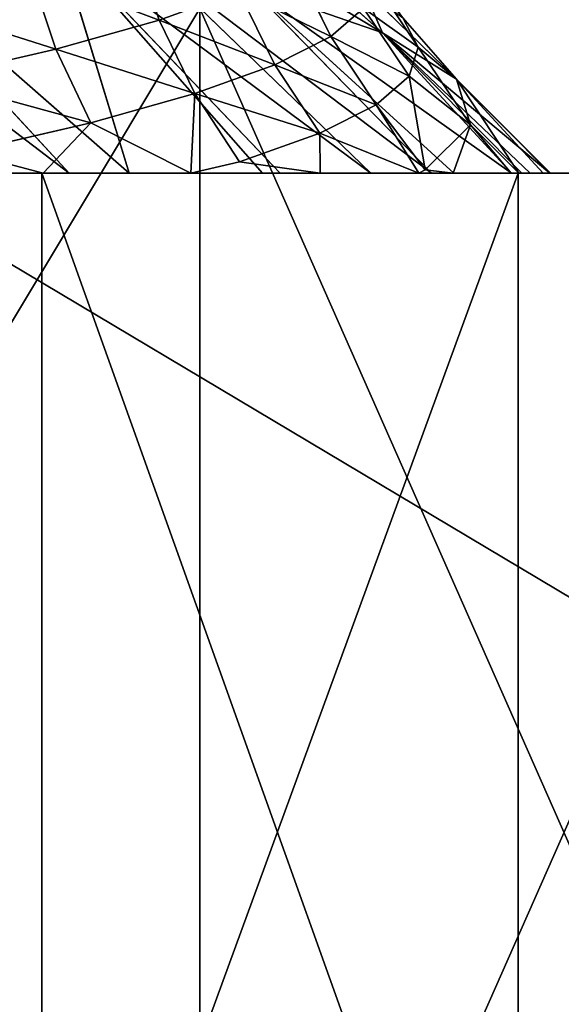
# Model space of a CAD drawing. Extents: x 1 to 179, y 3 to 406.
# Tile 255 of 499: x 115.63 to 117.3, y 284.26 to 287.29. Entities that reach past the tile are written whole.
import ezdxf

# ---------------------------------------------------------------- set-up
doc = ezdxf.new("R2010")
doc.units = 0
doc.header["$LTSCALE"] = 2.54
doc.layers.get('0').update_dxf_attribs({"color": 13, "linetype": 'CONTINUOUS'})

# ---------------------------------------------------------------- blocks, each defined once
blk = doc.blocks.new('OKR_G_Y_DOZOWNIK_STOJ_CY_T')
at = {"color": 0}
for p, q in [((115.968, 286.8168, 181.7599), (114.991, 287.6719, 181.5207)), ((115.968, 286.8168, 181.7599), (114.991, 287.6719, 181.5207)), ((115.7822, 286.8168, 181.1964), (114.991, 287.6719, 181.5207)), ((115.7822, 286.8168, 181.1964), (114.991, 287.6719, 181.5207)), ((116.2205, 287.5697, 186.0062), (116.7489, 287.2499, 187.9765)), ((116.2205, 287.5697, 186.0062), (116.7489, 287.2499, 187.9765)), ((116.4326, 286.8168, 183.3933), (115.7494, 287.5336, 183.6101)), ((115.7494, 287.5336, 183.6101), (116.7125, 286.8168, 184.6248)), ((115.7494, 287.5336, 183.6101), (116.7125, 286.8168, 184.6248)), ((116.3791, 286.8168, 183.1842), (115.7494, 287.5336, 183.6101)), ((116.4326, 286.8168, 183.3933), (115.7494, 287.5336, 183.6101)), ((116.3791, 286.8168, 183.1842), (115.7494, 287.5336, 183.6101)), ((115.968, 286.8168, 181.7599), (115.7494, 287.5336, 183.6101)), ((115.968, 286.8168, 181.7599), (115.7494, 287.5336, 183.6101)), ((116.0602, 287.2894, 197.2353), (115.9804, 287.5292, 197.219)), ((116.0602, 287.2894, 197.2353), (115.9804, 287.5292, 197.219)), ((116.4919, 287.4785, 187.4083), (116.7489, 287.2499, 187.9765)), ((116.4919, 287.4785, 187.4083), (116.7489, 287.2499, 187.9765)), ((116.0371, 287.4701, 184.5786), (116.7125, 286.8168, 184.6248)), ((116.0371, 287.4701, 184.5786), (116.7125, 286.8168, 184.6248)), ((116.0371, 287.4701, 184.5786), (116.8993, 286.8168, 185.6405)), ((116.0371, 287.4701, 184.5786), (116.8993, 286.8168, 185.6405)), ((116.5892, 287.2381, 194.4839), (116.4778, 287.4652, 194.4729)), ((116.5892, 287.2381, 194.4839), (116.4778, 287.4652, 194.4729)), ((115.7415, 287.1996, 198.6062), (115.6627, 287.4394, 198.5857)), ((115.7415, 287.1996, 198.6062), (115.6627, 287.4394, 198.5857)), ((116.7177, 287.4159, 191.6706), (116.8584, 287.2054, 191.6697)), ((116.7177, 287.4159, 191.6706), (116.8584, 287.2054, 191.6697)), ((117.1459, 286.8168, 187.5509), (116.3382, 287.3924, 185.769)), ((116.3382, 287.3924, 185.769), (116.7489, 287.2499, 187.9765)), ((116.3382, 287.3924, 185.769), (116.8993, 286.8168, 185.6405)), ((116.3382, 287.3924, 185.769), (116.8993, 286.8168, 185.6405)), ((116.3382, 287.3924, 185.769), (116.9682, 286.8168, 186.0807)), ((116.3382, 287.3924, 185.769), (116.9682, 286.8168, 186.0807)), ((117.1459, 286.8168, 187.5509), (116.3382, 287.3924, 185.769)), ((116.3382, 287.3924, 185.769), (116.7489, 287.2499, 187.9765)), ((116.7489, 287.2499, 187.9765), (116.6892, 287.3871, 188.8235)), ((116.6892, 287.3871, 188.8235), (116.9764, 287.1073, 190.2102)), ((116.6892, 287.3871, 188.8235), (116.9764, 287.1073, 190.2102)), ((116.7489, 287.2499, 187.9765), (116.6892, 287.3871, 188.8235)), ((116.0602, 287.2894, 197.2353), (116.3055, 287.378, 195.8561)), ((116.0602, 287.2894, 197.2353), (116.3055, 287.378, 195.8561)), ((116.4162, 287.1509, 195.8729), (116.3055, 287.378, 195.8561)), ((116.4162, 287.1509, 195.8729), (116.3055, 287.378, 195.8561)), ((116.1854, 287.3248, 207.0907), (116.1854, 282.2448, 207.0907)), ((116.1854, 287.3248, 207.0907), (116.1854, 282.2448, 207.0907)), ((116.1854, 287.3248, 176.6107), (116.1854, 282.2448, 176.6107)), ((116.1854, 287.3248, 176.6107), (116.1854, 282.2448, 176.6107)), ((116.5892, 287.2381, 194.4839), (116.6901, 287.3264, 193.0824)), ((116.5892, 287.2381, 194.4839), (116.6901, 287.3264, 193.0824)), ((116.8306, 287.1159, 193.0889), (116.6901, 287.3264, 193.0824)), ((116.8306, 287.1159, 193.0889), (116.6901, 287.3264, 193.0824)), ((115.7415, 287.1996, 198.6062), (116.0602, 287.2894, 197.2353)), ((115.7415, 287.1996, 198.6062), (116.0602, 287.2894, 197.2353)), ((116.1699, 287.0624, 197.2578), (116.0602, 287.2894, 197.2353)), ((116.1699, 287.0624, 197.2578), (116.0602, 287.2894, 197.2353)), ((116.8113, 287.296, 190.2459), (116.8584, 287.2054, 191.6697)), ((116.8113, 287.296, 190.2459), (116.9764, 287.1073, 190.2102)), ((116.8113, 287.296, 190.2459), (116.9764, 287.1073, 190.2102)), ((116.8113, 287.296, 190.2459), (116.8584, 287.2054, 191.6697)), ((116.4162, 287.1509, 195.8729), (116.5892, 287.2381, 194.4839)), ((116.4162, 287.1509, 195.8729), (116.5892, 287.2381, 194.4839)), ((116.7292, 287.0276, 194.4976), (116.5892, 287.2381, 194.4839)), ((116.7292, 287.0276, 194.4976), (116.5892, 287.2381, 194.4839)), ((117.1776, 286.8168, 187.9149), (116.7489, 287.2499, 187.9765)), ((116.7489, 287.2499, 187.9765), (117.2036, 286.8168, 188.2667)), ((117.1776, 286.8168, 187.9149), (116.7489, 287.2499, 187.9765)), ((117.1459, 286.8168, 187.5509), (116.7489, 287.2499, 187.9765)), ((117.1459, 286.8168, 187.5509), (116.7489, 287.2499, 187.9765)), ((116.7489, 287.2499, 187.9765), (117.2036, 286.8168, 188.2667)), ((116.7489, 287.2499, 187.9765), (117.2639, 286.8168, 189.7552)), ((116.7489, 287.2499, 187.9765), (117.2639, 286.8168, 189.7552)), ((116.7489, 287.2499, 187.9765), (116.9764, 287.1073, 190.2102)), ((116.7489, 287.2499, 187.9765), (116.9764, 287.1073, 190.2102)), ((115.7415, 287.1996, 198.6062), (115.3499, 287.1089, 199.9629)), ((115.7415, 287.1996, 198.6062), (115.3499, 287.1089, 199.9629)), ((115.7415, 287.1996, 198.6062), (115.8499, 286.9726, 198.6344)), ((115.7415, 287.1996, 198.6062), (115.8499, 286.9726, 198.6344)), ((116.8306, 287.1159, 193.0889), (116.8584, 287.2054, 191.6697)), ((116.8306, 287.1159, 193.0889), (116.8584, 287.2054, 191.6697)), ((116.9764, 287.1073, 190.2102), (116.8584, 287.2054, 191.6697)), ((116.8584, 287.2054, 191.6697), (117.0193, 286.9662, 192.4474)), ((116.8584, 287.2054, 191.6697), (117.0193, 286.9662, 192.4474)), ((116.9764, 287.1073, 190.2102), (116.8584, 287.2054, 191.6697)), ((116.1699, 287.0624, 197.2578), (116.4162, 287.1509, 195.8729)), ((116.1699, 287.0624, 197.2578), (116.4162, 287.1509, 195.8729)), ((116.5553, 286.9404, 195.8939), (116.4162, 287.1509, 195.8729)), ((116.5553, 286.9404, 195.8939), (116.4162, 287.1509, 195.8729)), ((116.7292, 287.0276, 194.4976), (116.8306, 287.1159, 193.0889)), ((116.7292, 287.0276, 194.4976), (116.8306, 287.1159, 193.0889)), ((116.8306, 287.1159, 193.0889), (117.0193, 286.9662, 192.4474)), ((116.8306, 287.1159, 193.0889), (117.0193, 286.9662, 192.4474)), ((116.8306, 287.1159, 193.0889), (116.88, 286.8279, 194.6656)), ((116.8306, 287.1159, 193.0889), (116.88, 286.8279, 194.6656)), ((116.9764, 287.1073, 190.2102), (117.2639, 286.8168, 189.7552)), ((116.9764, 287.1073, 190.2102), (117.2639, 286.8168, 189.7552)), ((116.9764, 287.1073, 190.2102), (117.2664, 286.8168, 190.1927)), ((117.1687, 286.8168, 192.4507), (116.9764, 287.1073, 190.2102)), ((116.9764, 287.1073, 190.2102), (117.0193, 286.9662, 192.4474)), ((117.1687, 286.8168, 192.4507), (116.9764, 287.1073, 190.2102)), ((117.2441, 286.8168, 191.239), (116.9764, 287.1073, 190.2102)), ((117.2441, 286.8168, 191.239), (116.9764, 287.1073, 190.2102)), ((116.9764, 287.1073, 190.2102), (117.2664, 286.8168, 190.1927)), ((116.9764, 287.1073, 190.2102), (117.0193, 286.9662, 192.4474)), ((116.1699, 287.0624, 197.2578), (115.8499, 286.9726, 198.6344)), ((116.1699, 287.0624, 197.2578), (115.8499, 286.9726, 198.6344)), ((116.1699, 287.0624, 197.2578), (116.1576, 286.8168, 197.9469)), ((116.1699, 287.0624, 197.2578), (116.1576, 286.8168, 197.9469)), ((116.1699, 287.0624, 197.2578), (116.3077, 286.8519, 197.2861)), ((116.1699, 287.0624, 197.2578), (116.3077, 286.8519, 197.2861)), ((116.5553, 286.9404, 195.8939), (116.7292, 287.0276, 194.4976)), ((116.5553, 286.9404, 195.8939), (116.7292, 287.0276, 194.4976)), ((116.7292, 287.0276, 194.4976), (116.88, 286.8279, 194.6656)), ((116.7292, 287.0276, 194.4976), (116.88, 286.8279, 194.6656)), ((116.7292, 287.0276, 194.4976), (116.8608, 286.8168, 194.8449)), ((116.7292, 287.0276, 194.4976), (116.8608, 286.8168, 194.8449)), ((115.4567, 286.8819, 199.9967), (115.8499, 286.9726, 198.6344)), ((115.4567, 286.8819, 199.9967), (115.8499, 286.9726, 198.6344)), ((115.7029, 286.8168, 199.4128), (115.8499, 286.9726, 198.6344)), ((115.7029, 286.8168, 199.4128), (115.8499, 286.9726, 198.6344)), ((116.1576, 286.8168, 197.9469), (115.8499, 286.9726, 198.6344)), ((116.1576, 286.8168, 197.9469), (115.8499, 286.9726, 198.6344)), ((117.0193, 286.9662, 192.4474), (116.88, 286.8279, 194.6656)), ((117.0193, 286.9662, 192.4474), (116.88, 286.8279, 194.6656)), ((117.0193, 286.9662, 192.4474), (116.9664, 286.8168, 194.1884)), ((117.0193, 286.9662, 192.4474), (116.9664, 286.8168, 194.1884)), ((117.1687, 286.8168, 192.4507), (117.0193, 286.9662, 192.4474)), ((117.0193, 286.9662, 192.4474), (117.1449, 286.8168, 192.7171)), ((117.1687, 286.8168, 192.4507), (117.0193, 286.9662, 192.4474)), ((117.0193, 286.9662, 192.4474), (117.1449, 286.8168, 192.7171)), ((116.3077, 286.8519, 197.2861), (116.5553, 286.9404, 195.8939)), ((116.3077, 286.8519, 197.2861), (116.5553, 286.9404, 195.8939)), ((116.5553, 286.9404, 195.8939), (116.8608, 286.8168, 194.8449)), ((116.5553, 286.9404, 195.8939), (116.8608, 286.8168, 194.8449)), ((116.5553, 286.9404, 195.8939), (116.5567, 286.8168, 196.3732)), ((116.5553, 286.9404, 195.8939), (116.5567, 286.8168, 196.3732)), ((115.7029, 286.8168, 199.4128), (115.4567, 286.8819, 199.9967)), ((115.7029, 286.8168, 199.4128), (115.4567, 286.8819, 199.9967)), ((116.3077, 286.8519, 197.2861), (116.1576, 286.8168, 197.9469)), ((116.3077, 286.8519, 197.2861), (116.1576, 286.8168, 197.9469)), ((116.3077, 286.8519, 197.2861), (116.5567, 286.8168, 196.3732)), ((116.3077, 286.8519, 197.2861), (116.5567, 286.8168, 196.3732)), ((115.6984, 286.8168, 175.7965), (113.738, 286.8168, 172.9966)), ((115.6984, 286.8168, 175.7965), (113.738, 286.8168, 172.9966)), ((115.1753, 286.8168, 200.8484), (115.7029, 286.8168, 199.4128)), ((115.1753, 286.8168, 200.8484), (115.7029, 286.8168, 199.4128)), ((115.7822, 286.8168, 181.1964), (115.4788, 286.8168, 180.3531)), ((115.7822, 286.8168, 181.1964), (115.4788, 286.8168, 180.3531)), ((115.4949, 286.8168, 208.2286), (117.167, 286.8168, 205.2474)), ((115.4949, 286.8168, 208.2286), (117.167, 286.8168, 205.2474)), ((117.3329, 286.8168, 178.7984), (115.6984, 286.8168, 175.7965)), ((115.6984, 282.2448, 175.7965), (115.6984, 286.8168, 175.7965)), ((117.3329, 286.8168, 178.7984), (115.6984, 286.8168, 175.7965)), ((115.6984, 282.2448, 175.7965), (115.6984, 286.8168, 175.7965)), ((115.7029, 286.8168, 199.4128), (116.1576, 286.8168, 197.9469)), ((115.7029, 286.8168, 199.4128), (116.1576, 286.8168, 197.9469)), ((115.968, 286.8168, 181.7599), (115.7822, 286.8168, 181.1964)), ((115.968, 286.8168, 181.7599), (115.7822, 286.8168, 181.1964)), ((116.3791, 286.8168, 183.1842), (115.968, 286.8168, 181.7599)), ((116.3791, 286.8168, 183.1842), (115.968, 286.8168, 181.7599)), ((116.1576, 286.8168, 197.9469), (116.5567, 286.8168, 196.3732)), ((116.1576, 286.8168, 197.9469), (116.5567, 286.8168, 196.3732)), ((116.4326, 286.8168, 183.3933), (116.3791, 286.8168, 183.1842)), ((116.4326, 286.8168, 183.3933), (116.3791, 286.8168, 183.1842)), ((116.7125, 286.8168, 184.6248), (116.4326, 286.8168, 183.3933)), ((116.7125, 286.8168, 184.6248), (116.4326, 286.8168, 183.3933)), ((116.5567, 286.8168, 196.3732), (116.8608, 286.8168, 194.8449)), ((116.5567, 286.8168, 196.3732), (116.8608, 286.8168, 194.8449)), ((116.8993, 286.8168, 185.6405), (116.7125, 286.8168, 184.6248)), ((116.8993, 286.8168, 185.6405), (116.7125, 286.8168, 184.6248)), ((116.88, 286.8279, 194.6656), (116.8608, 286.8168, 194.8449)), ((116.88, 286.8279, 194.6656), (116.8608, 286.8168, 194.8449)), ((116.8608, 286.8168, 194.8449), (116.9664, 286.8168, 194.1884)), ((116.8608, 286.8168, 194.8449), (116.9664, 286.8168, 194.1884)), ((116.88, 286.8279, 194.6656), (116.9664, 286.8168, 194.1884)), ((116.88, 286.8279, 194.6656), (116.9664, 286.8168, 194.1884)), ((116.9682, 286.8168, 186.0807), (116.8993, 286.8168, 185.6405)), ((116.9682, 286.8168, 186.0807), (116.8993, 286.8168, 185.6405)), ((116.9664, 286.8168, 194.1884), (117.1449, 286.8168, 192.7171)), ((116.9664, 286.8168, 194.1884), (117.1449, 286.8168, 192.7171)), ((117.1459, 286.8168, 187.5509), (116.9682, 286.8168, 186.0807)), ((117.1459, 286.8168, 187.5509), (116.9682, 286.8168, 186.0807)), ((117.1449, 286.8168, 192.7171), (117.1687, 286.8168, 192.4507)), ((117.1449, 286.8168, 192.7171), (117.1687, 286.8168, 192.4507)), ((117.1776, 286.8168, 187.9149), (117.1459, 286.8168, 187.5509)), ((117.1776, 286.8168, 187.9149), (117.1459, 286.8168, 187.5509)), ((117.167, 286.8168, 205.2474), (118.4949, 286.8168, 202.0978)), ((117.167, 282.2448, 205.2474), (117.167, 286.8168, 205.2474)), ((117.167, 286.8168, 205.2474), (118.4949, 286.8168, 202.0978)), ((117.167, 282.2448, 205.2474), (117.167, 286.8168, 205.2474)), ((117.1687, 286.8168, 192.4507), (117.2441, 286.8168, 191.239)), ((117.1687, 286.8168, 192.4507), (117.2441, 286.8168, 191.239)), ((117.2036, 286.8168, 188.2667), (117.1776, 286.8168, 187.9149)), ((117.2036, 286.8168, 188.2667), (117.1776, 286.8168, 187.9149)), ((117.2639, 286.8168, 189.7552), (117.2036, 286.8168, 188.2667)), ((117.2639, 286.8168, 189.7552), (117.2036, 286.8168, 188.2667)), ((117.2441, 286.8168, 191.239), (117.2664, 286.8168, 190.1927)), ((117.2441, 286.8168, 191.239), (117.2664, 286.8168, 190.1927)), ((117.2664, 286.8168, 190.1927), (117.2639, 286.8168, 189.7552)), ((117.2664, 286.8168, 190.1927), (117.2639, 286.8168, 189.7552))]:
    blk.add_line(p, q, dxfattribs=at)
mesh = blk.add_polyface(dxfattribs=at)
corners = [(114.5807, 287.7356, 180.5714), (115.7822, 286.8168, 181.1964), (115.4788, 286.8168, 180.3531), (114.991, 287.6719, 181.5207)]
mesh.append_faces([[corners[k] for k in face] for face in [(0, 1, 2), (1, 0, 3)]], dxfattribs={"vtx0": -1, "color": 0})
mesh = blk.add_polyface(dxfattribs=at)
corners = [(115.7494, 287.5336, 183.6101), (115.968, 286.8168, 181.7599), (114.991, 287.6719, 181.5207)]
mesh.append_faces([[corners[k] for k in face] for face in [(0, 1, 2)]], dxfattribs={"color": 0})
mesh = blk.add_polyface(dxfattribs=at)
corners = [(115.968, 286.8168, 181.7599), (115.7822, 286.8168, 181.1964), (114.991, 287.6719, 181.5207)]
mesh.append_faces([[corners[k] for k in face] for face in [(0, 1, 2)]], dxfattribs={"color": 0})
mesh = blk.add_polyface(dxfattribs=at)
corners = [(116.3055, 287.378, 195.8561), (115.9804, 287.5292, 197.219), (116.0602, 287.2894, 197.2353), (116.225, 287.6177, 195.844)]
mesh.append_faces([[corners[k] for k in face] for face in [(0, 1, 2), (1, 0, 3)]], dxfattribs={"vtx0": -1, "color": 0})
mesh = blk.add_polyface(dxfattribs=at)
corners = [(116.2205, 287.5697, 186.0062), (116.7489, 287.2499, 187.9765), (116.3382, 287.3924, 185.769)]
mesh.append_faces([[corners[k] for k in face] for face in [(0, 1, 2)]], dxfattribs={"color": 0})
mesh = blk.add_polyface(dxfattribs=at)
corners = [(116.2205, 287.5697, 186.0062), (116.4919, 287.4785, 187.4083), (116.7489, 287.2499, 187.9765)]
mesh.append_faces([[corners[k] for k in face] for face in [(0, 1, 2)]], dxfattribs={"color": 0})
mesh = blk.add_polyface(dxfattribs=at)
corners = [(116.7125, 286.8168, 184.6248), (116.4326, 286.8168, 183.3933), (115.7494, 287.5336, 183.6101)]
mesh.append_faces([[corners[k] for k in face] for face in [(0, 1, 2)]], dxfattribs={"color": 0})
mesh = blk.add_polyface(dxfattribs=at)
corners = [(116.7125, 286.8168, 184.6248), (115.7494, 287.5336, 183.6101), (116.0371, 287.4701, 184.5786)]
mesh.append_faces([[corners[k] for k in face] for face in [(0, 1, 2)]], dxfattribs={"color": 0})
mesh = blk.add_polyface(dxfattribs=at)
corners = [(115.7494, 287.5336, 183.6101), (116.4326, 286.8168, 183.3933), (116.3791, 286.8168, 183.1842)]
mesh.append_faces([[corners[k] for k in face] for face in [(0, 1, 2)]], dxfattribs={"color": 0})
mesh = blk.add_polyface(dxfattribs=at)
corners = [(115.7494, 287.5336, 183.6101), (116.3791, 286.8168, 183.1842), (115.968, 286.8168, 181.7599)]
mesh.append_faces([[corners[k] for k in face] for face in [(0, 1, 2)]], dxfattribs={"color": 0})
mesh = blk.add_polyface(dxfattribs=at)
corners = [(116.6901, 287.3264, 193.0824), (116.4778, 287.4652, 194.4729), (116.5892, 287.2381, 194.4839), (116.5783, 287.5534, 193.0773)]
mesh.append_faces([[corners[k] for k in face] for face in [(0, 1, 2), (1, 0, 3)]], dxfattribs={"vtx0": -1, "color": 0})
mesh = blk.add_polyface(dxfattribs=at)
corners = [(116.0602, 287.2894, 197.2353), (115.6627, 287.4394, 198.5857), (115.7415, 287.1996, 198.6062), (115.9804, 287.5292, 197.219)]
mesh.append_faces([[corners[k] for k in face] for face in [(0, 1, 2), (1, 0, 3)]], dxfattribs={"vtx0": -1, "color": 0})
mesh = blk.add_polyface(dxfattribs=at)
corners = [(116.8113, 287.296, 190.2459), (116.7177, 287.4159, 191.6706), (116.8584, 287.2054, 191.6697), (116.6709, 287.5065, 190.2543)]
mesh.append_faces([[corners[k] for k in face] for face in [(0, 1, 2), (1, 0, 3)]], dxfattribs={"vtx0": -1, "color": 0})
mesh = blk.add_polyface(dxfattribs=at)
corners = [(116.4919, 287.4785, 187.4083), (116.6892, 287.3871, 188.8235), (116.7489, 287.2499, 187.9765)]
mesh.append_faces([[corners[k] for k in face] for face in [(0, 1, 2)]], dxfattribs={"color": 0})
mesh = blk.add_polyface(dxfattribs=at)
corners = [(116.8993, 286.8168, 185.6405), (116.7125, 286.8168, 184.6248), (116.0371, 287.4701, 184.5786)]
mesh.append_faces([[corners[k] for k in face] for face in [(0, 1, 2)]], dxfattribs={"color": 0})
mesh = blk.add_polyface(dxfattribs=at)
corners = [(116.3382, 287.3924, 185.769), (116.8993, 286.8168, 185.6405), (116.0371, 287.4701, 184.5786)]
mesh.append_faces([[corners[k] for k in face] for face in [(0, 1, 2)]], dxfattribs={"color": 0})
mesh = blk.add_polyface(dxfattribs=at)
corners = [(116.5892, 287.2381, 194.4839), (116.3055, 287.378, 195.8561), (116.4162, 287.1509, 195.8729), (116.4778, 287.4652, 194.4729)]
mesh.append_faces([[corners[k] for k in face] for face in [(0, 1, 2), (1, 0, 3)]], dxfattribs={"vtx0": -1, "color": 0})
mesh = blk.add_polyface(dxfattribs=at)
corners = [(115.7415, 287.1996, 198.6062), (115.2724, 287.3487, 199.9383), (115.3499, 287.1089, 199.9629), (115.6627, 287.4394, 198.5857)]
mesh.append_faces([[corners[k] for k in face] for face in [(0, 1, 2), (1, 0, 3)]], dxfattribs={"vtx0": -1, "color": 0})
mesh = blk.add_polyface(dxfattribs=at)
corners = [(116.8584, 287.2054, 191.6697), (116.6901, 287.3264, 193.0824), (116.8306, 287.1159, 193.0889), (116.7177, 287.4159, 191.6706)]
mesh.append_faces([[corners[k] for k in face] for face in [(0, 1, 2), (1, 0, 3)]], dxfattribs={"vtx0": -1, "color": 0})
mesh = blk.add_polyface(dxfattribs=at)
corners = [(116.7489, 287.2499, 187.9765), (117.1459, 286.8168, 187.5509), (116.3382, 287.3924, 185.769)]
mesh.append_faces([[corners[k] for k in face] for face in [(0, 1, 2)]], dxfattribs={"color": 0})
mesh = blk.add_polyface(dxfattribs=at)
corners = [(116.9682, 286.8168, 186.0807), (116.8993, 286.8168, 185.6405), (116.3382, 287.3924, 185.769)]
mesh.append_faces([[corners[k] for k in face] for face in [(0, 1, 2)]], dxfattribs={"color": 0})
mesh = blk.add_polyface(dxfattribs=at)
corners = [(117.1459, 286.8168, 187.5509), (116.9682, 286.8168, 186.0807), (116.3382, 287.3924, 185.769)]
mesh.append_faces([[corners[k] for k in face] for face in [(0, 1, 2)]], dxfattribs={"color": 0})
mesh = blk.add_polyface(dxfattribs=at)
corners = [(116.6892, 287.3871, 188.8235), (116.9764, 287.1073, 190.2102), (116.7489, 287.2499, 187.9765)]
mesh.append_faces([[corners[k] for k in face] for face in [(0, 1, 2)]], dxfattribs={"color": 0})
mesh = blk.add_polyface(dxfattribs=at)
corners = [(116.6892, 287.3871, 188.8235), (116.8113, 287.296, 190.2459), (116.9764, 287.1073, 190.2102)]
mesh.append_faces([[corners[k] for k in face] for face in [(0, 1, 2)]], dxfattribs={"color": 0})
mesh = blk.add_polyface(dxfattribs=at)
corners = [(116.4162, 287.1509, 195.8729), (116.0602, 287.2894, 197.2353), (116.1699, 287.0624, 197.2578), (116.3055, 287.378, 195.8561)]
mesh.append_faces([[corners[k] for k in face] for face in [(0, 1, 2), (1, 0, 3)]], dxfattribs={"vtx0": -1, "color": 0})
mesh = blk.add_polyface(dxfattribs=at)
corners = [(113.138, 287.3248, 211.4428), (116.1854, 282.2448, 207.0907), (113.138, 282.2448, 211.4428), (116.1854, 287.3248, 207.0907)]
mesh.append_faces([[corners[k] for k in face] for face in [(0, 1, 2), (1, 0, 3)]], dxfattribs={"vtx0": -1, "color": 0})
mesh = blk.add_polyface(dxfattribs=at)
corners = [(116.1854, 287.3248, 176.6107), (113.138, 282.2448, 172.2585), (116.1854, 282.2448, 176.6107), (113.138, 287.3248, 172.2585)]
mesh.append_faces([[corners[k] for k in face] for face in [(0, 1, 2), (1, 0, 3)]], dxfattribs={"vtx0": -1, "color": 0})
mesh = blk.add_polyface(dxfattribs=at)
corners = [(122.8017, 282.2448, 273.0244), (114.2803, 287.3248, 275.9886), (114.2803, 282.2448, 275.9886), (122.8017, 287.3248, 273.0244)]
mesh.append_faces([[corners[k] for k in face] for face in [(0, 1, 2), (1, 0, 3)]], dxfattribs={"vtx0": -1, "color": 0})
mesh = blk.add_polyface(dxfattribs=at)
corners = [(122.8017, 287.3248, 110.6769), (114.2803, 282.2448, 107.7127), (114.2803, 287.3248, 107.7127), (122.8017, 282.2448, 110.6769)]
mesh.append_faces([[corners[k] for k in face] for face in [(0, 1, 2), (1, 0, 3)]], dxfattribs={"vtx0": -1, "color": 0})
mesh = blk.add_polyface(dxfattribs=at)
corners = [(116.1854, 287.3248, 207.0907), (118.4308, 282.2448, 202.2754), (116.1854, 282.2448, 207.0907), (118.4308, 287.3248, 202.2754)]
mesh.append_faces([[corners[k] for k in face] for face in [(0, 1, 2), (1, 0, 3)]], dxfattribs={"vtx0": -1, "color": 0})
mesh = blk.add_polyface(dxfattribs=at)
corners = [(118.4308, 287.3248, 181.4259), (116.1854, 282.2448, 176.6107), (118.4308, 282.2448, 181.4259), (116.1854, 287.3248, 176.6107)]
mesh.append_faces([[corners[k] for k in face] for face in [(0, 1, 2), (1, 0, 3)]], dxfattribs={"vtx0": -1, "color": 0})
mesh = blk.add_polyface(dxfattribs=at)
corners = [(116.8306, 287.1159, 193.0889), (116.5892, 287.2381, 194.4839), (116.7292, 287.0276, 194.4976), (116.6901, 287.3264, 193.0824)]
mesh.append_faces([[corners[k] for k in face] for face in [(0, 1, 2), (1, 0, 3)]], dxfattribs={"vtx0": -1, "color": 0})
mesh = blk.add_polyface(dxfattribs=at)
corners = [(116.1699, 287.0624, 197.2578), (115.7415, 287.1996, 198.6062), (115.8499, 286.9726, 198.6344), (116.0602, 287.2894, 197.2353)]
mesh.append_faces([[corners[k] for k in face] for face in [(0, 1, 2), (1, 0, 3)]], dxfattribs={"vtx0": -1, "color": 0})
mesh = blk.add_polyface(dxfattribs=at)
corners = [(116.8113, 287.296, 190.2459), (116.8584, 287.2054, 191.6697), (116.9764, 287.1073, 190.2102)]
mesh.append_faces([[corners[k] for k in face] for face in [(0, 1, 2)]], dxfattribs={"color": 0})
mesh = blk.add_polyface(dxfattribs=at)
corners = [(116.7292, 287.0276, 194.4976), (116.4162, 287.1509, 195.8729), (116.5553, 286.9404, 195.8939), (116.5892, 287.2381, 194.4839)]
mesh.append_faces([[corners[k] for k in face] for face in [(0, 1, 2), (1, 0, 3)]], dxfattribs={"vtx0": -1, "color": 0})
mesh = blk.add_polyface(dxfattribs=at)
corners = [(117.2036, 286.8168, 188.2667), (117.1776, 286.8168, 187.9149), (116.7489, 287.2499, 187.9765)]
mesh.append_faces([[corners[k] for k in face] for face in [(0, 1, 2)]], dxfattribs={"color": 0})
mesh = blk.add_polyface(dxfattribs=at)
corners = [(116.7489, 287.2499, 187.9765), (117.1776, 286.8168, 187.9149), (117.1459, 286.8168, 187.5509)]
mesh.append_faces([[corners[k] for k in face] for face in [(0, 1, 2)]], dxfattribs={"color": 0})
mesh = blk.add_polyface(dxfattribs=at)
corners = [(117.2639, 286.8168, 189.7552), (117.2036, 286.8168, 188.2667), (116.7489, 287.2499, 187.9765)]
mesh.append_faces([[corners[k] for k in face] for face in [(0, 1, 2)]], dxfattribs={"color": 0})
mesh = blk.add_polyface(dxfattribs=at)
corners = [(116.9764, 287.1073, 190.2102), (117.2639, 286.8168, 189.7552), (116.7489, 287.2499, 187.9765)]
mesh.append_faces([[corners[k] for k in face] for face in [(0, 1, 2)]], dxfattribs={"color": 0})
mesh = blk.add_polyface(dxfattribs=at)
corners = [(115.8499, 286.9726, 198.6344), (115.3499, 287.1089, 199.9629), (115.4567, 286.8819, 199.9967), (115.7415, 287.1996, 198.6062)]
mesh.append_faces([[corners[k] for k in face] for face in [(0, 1, 2), (1, 0, 3)]], dxfattribs={"vtx0": -1, "color": 0})
mesh = blk.add_polyface(dxfattribs=at)
corners = [(116.8584, 287.2054, 191.6697), (116.8306, 287.1159, 193.0889), (117.0193, 286.9662, 192.4474)]
mesh.append_faces([[corners[k] for k in face] for face in [(0, 1, 2)]], dxfattribs={"color": 0})
mesh = blk.add_polyface(dxfattribs=at)
corners = [(116.8584, 287.2054, 191.6697), (117.0193, 286.9662, 192.4474), (116.9764, 287.1073, 190.2102)]
mesh.append_faces([[corners[k] for k in face] for face in [(0, 1, 2)]], dxfattribs={"color": 0})
mesh = blk.add_polyface(dxfattribs=at)
corners = [(116.5553, 286.9404, 195.8939), (116.1699, 287.0624, 197.2578), (116.3077, 286.8519, 197.2861), (116.4162, 287.1509, 195.8729)]
mesh.append_faces([[corners[k] for k in face] for face in [(0, 1, 2), (1, 0, 3)]], dxfattribs={"vtx0": -1, "color": 0})
mesh = blk.add_polyface(dxfattribs=at)
corners = [(116.8306, 287.1159, 193.0889), (116.7292, 287.0276, 194.4976), (116.88, 286.8279, 194.6656)]
mesh.append_faces([[corners[k] for k in face] for face in [(0, 1, 2)]], dxfattribs={"color": 0})
mesh = blk.add_polyface(dxfattribs=at)
corners = [(116.8306, 287.1159, 193.0889), (116.88, 286.8279, 194.6656), (117.0193, 286.9662, 192.4474)]
mesh.append_faces([[corners[k] for k in face] for face in [(0, 1, 2)]], dxfattribs={"color": 0})
mesh = blk.add_polyface(dxfattribs=at)
corners = [(116.9764, 287.1073, 190.2102), (117.2664, 286.8168, 190.1927), (117.2639, 286.8168, 189.7552)]
mesh.append_faces([[corners[k] for k in face] for face in [(0, 1, 2)]], dxfattribs={"color": 0})
mesh = blk.add_polyface(dxfattribs=at)
corners = [(117.1687, 286.8168, 192.4507), (116.9764, 287.1073, 190.2102), (117.0193, 286.9662, 192.4474)]
mesh.append_faces([[corners[k] for k in face] for face in [(0, 1, 2)]], dxfattribs={"color": 0})
mesh = blk.add_polyface(dxfattribs=at)
corners = [(117.1687, 286.8168, 192.4507), (117.2441, 286.8168, 191.239), (116.9764, 287.1073, 190.2102)]
mesh.append_faces([[corners[k] for k in face] for face in [(0, 1, 2)]], dxfattribs={"color": 0})
mesh = blk.add_polyface(dxfattribs=at)
corners = [(116.9764, 287.1073, 190.2102), (117.2441, 286.8168, 191.239), (117.2664, 286.8168, 190.1927)]
mesh.append_faces([[corners[k] for k in face] for face in [(0, 1, 2)]], dxfattribs={"color": 0})
mesh = blk.add_polyface(dxfattribs=at)
corners = [(116.1699, 287.0624, 197.2578), (115.8499, 286.9726, 198.6344), (116.1576, 286.8168, 197.9469)]
mesh.append_faces([[corners[k] for k in face] for face in [(0, 1, 2)]], dxfattribs={"color": 0})
mesh = blk.add_polyface(dxfattribs=at)
corners = [(116.1699, 287.0624, 197.2578), (116.1576, 286.8168, 197.9469), (116.3077, 286.8519, 197.2861)]
mesh.append_faces([[corners[k] for k in face] for face in [(0, 1, 2)]], dxfattribs={"color": 0})
mesh = blk.add_polyface(dxfattribs=at)
corners = [(116.7292, 287.0276, 194.4976), (116.5553, 286.9404, 195.8939), (116.8608, 286.8168, 194.8449)]
mesh.append_faces([[corners[k] for k in face] for face in [(0, 1, 2)]], dxfattribs={"color": 0})
mesh = blk.add_polyface(dxfattribs=at)
corners = [(116.7292, 287.0276, 194.4976), (116.8608, 286.8168, 194.8449), (116.88, 286.8279, 194.6656)]
mesh.append_faces([[corners[k] for k in face] for face in [(0, 1, 2)]], dxfattribs={"color": 0})
mesh = blk.add_polyface(dxfattribs=at)
corners = [(115.8499, 286.9726, 198.6344), (115.4567, 286.8819, 199.9967), (115.7029, 286.8168, 199.4128)]
mesh.append_faces([[corners[k] for k in face] for face in [(0, 1, 2)]], dxfattribs={"color": 0})
mesh = blk.add_polyface(dxfattribs=at)
corners = [(115.8499, 286.9726, 198.6344), (115.7029, 286.8168, 199.4128), (116.1576, 286.8168, 197.9469)]
mesh.append_faces([[corners[k] for k in face] for face in [(0, 1, 2)]], dxfattribs={"color": 0})
mesh = blk.add_polyface(dxfattribs=at)
corners = [(116.88, 286.8279, 194.6656), (116.9664, 286.8168, 194.1884), (117.0193, 286.9662, 192.4474)]
mesh.append_faces([[corners[k] for k in face] for face in [(0, 1, 2)]], dxfattribs={"color": 0})
mesh = blk.add_polyface(dxfattribs=at)
corners = [(116.9664, 286.8168, 194.1884), (117.1449, 286.8168, 192.7171), (117.0193, 286.9662, 192.4474)]
mesh.append_faces([[corners[k] for k in face] for face in [(0, 1, 2)]], dxfattribs={"color": 0})
mesh = blk.add_polyface(dxfattribs=at)
corners = [(117.1449, 286.8168, 192.7171), (117.1687, 286.8168, 192.4507), (117.0193, 286.9662, 192.4474)]
mesh.append_faces([[corners[k] for k in face] for face in [(0, 1, 2)]], dxfattribs={"color": 0})
mesh = blk.add_polyface(dxfattribs=at)
corners = [(116.5553, 286.9404, 195.8939), (116.3077, 286.8519, 197.2861), (116.5567, 286.8168, 196.3732)]
mesh.append_faces([[corners[k] for k in face] for face in [(0, 1, 2)]], dxfattribs={"color": 0})
mesh = blk.add_polyface(dxfattribs=at)
corners = [(116.5553, 286.9404, 195.8939), (116.5567, 286.8168, 196.3732), (116.8608, 286.8168, 194.8449)]
mesh.append_faces([[corners[k] for k in face] for face in [(0, 1, 2)]], dxfattribs={"color": 0})
mesh = blk.add_polyface(dxfattribs=at)
corners = [(115.4567, 286.8819, 199.9967), (115.1753, 286.8168, 200.8484), (115.7029, 286.8168, 199.4128)]
mesh.append_faces([[corners[k] for k in face] for face in [(0, 1, 2)]], dxfattribs={"color": 0})
mesh = blk.add_polyface(dxfattribs=at)
corners = [(116.3077, 286.8519, 197.2861), (116.1576, 286.8168, 197.9469), (116.5567, 286.8168, 196.3732)]
mesh.append_faces([[corners[k] for k in face] for face in [(0, 1, 2)]], dxfattribs={"color": 0})
mesh = blk.add_polyface(dxfattribs=at)
corners = [(86.5664, 286.8168, 161.5415), (93.3916, 286.8168, 161.5843), (89.9802, 286.8168, 161.3713), (83.1931, 286.8168, 162.0929), (96.7577, 286.8168, 162.178), (89.5131, 286.8168, 162.1866), (89.2376, 286.8168, 162.1873), (87.7405, 286.8168, 162.2386), (87.1006, 286.8168, 162.2848), (87.0196, 286.8168, 162.2917), (86.2377, 286.8168, 162.3704), (79.9027, 286.8168, 163.0185), (86.0551, 286.8168, 162.392), (84.6991, 286.8168, 162.5901), (84.5723, 286.8168, 162.6121), (83.1023, 286.8168, 162.9109), (81.37, 286.8168, 163.3666), (76.7367, 286.8168, 164.3067), (80.0295, 286.8168, 163.7976), (78.709, 286.8168, 164.2924), (77.429, 286.8168, 164.8422), (73.7349, 286.8168, 165.9413), (76.1769, 286.8168, 165.4511), (74.9479, 286.8168, 166.122), (70.9349, 286.8168, 167.9017), (73.7531, 286.8168, 166.8492), (72.7028, 286.8168, 167.5549), (71.6825, 286.8168, 168.3054), (68.372, 286.8168, 170.1633), (70.5845, 286.8168, 169.1921), (69.5318, 286.8168, 170.1281), (68.5214, 286.8168, 171.1164), (66.0784, 286.8168, 172.6976), (67.5574, 286.8168, 172.1535), (66.4846, 286.8168, 173.4352), (64.0831, 286.8168, 175.4728), (66.106, 286.8168, 173.9263), (65.6519, 286.8168, 174.5493), (64.8598, 286.8168, 175.7397), (62.411, 286.8168, 178.4539), (64.7625, 286.8168, 175.8966), (64.4212, 286.8168, 176.4676), (64.1561, 286.8168, 176.9364), (63.6038, 286.8168, 177.9985), (63.5996, 286.8168, 178.0072), (63.5165, 286.8168, 178.179), (63.2419, 286.8168, 178.7735), (61.0831, 286.8168, 181.6035), (62.9696, 286.8168, 179.4113), (62.737, 286.8168, 180.0043), (62.6605, 286.8168, 180.2115), (62.6349, 286.8168, 180.2824), (62.3282, 286.8168, 181.2084), (62.2731, 286.8168, 181.3943), (62.0588, 286.8168, 182.2212), (60.1163, 286.8168, 184.882), (61.9364, 286.8168, 182.8737), (61.9039, 286.8168, 183.2915), (61.9212, 286.8168, 183.792), (61.9329, 286.8168, 184.0368), (62.0263, 286.8168, 185.2955), (59.5226, 286.8168, 188.2481), (62.0779, 286.8168, 185.7862), (62.2879, 286.8168, 187.2762), (62.399, 286.8168, 187.8952), (62.596, 286.8168, 188.8388), (59.3096, 286.8168, 191.6595), (62.7057, 286.8168, 189.2998), (62.7578, 286.8168, 189.619), (62.7712, 286.8168, 189.7465), (62.7975, 286.8168, 190.0637), (62.8257, 286.8168, 190.4974), (62.8441, 286.8168, 190.8064), (62.8844, 286.8168, 191.4726), (62.9468, 286.8168, 192.3518), (59.4798, 286.8168, 195.0733), (63.0267, 286.8168, 193.2436), (63.0522, 286.8168, 193.49), (63.1876, 286.8168, 194.6005), (63.2278, 286.8168, 194.8839), (63.2372, 286.8168, 194.9476), (63.4615, 286.8168, 196.2831), (60.0312, 286.8168, 198.4466), (63.4776, 286.8168, 196.3677), (63.8012, 286.8168, 197.8681), (64.1264, 286.8168, 199.1116), (60.9569, 286.8168, 201.7369), (64.8745, 286.8168, 201.3668), (66.2032, 286.8168, 204.3005), (62.2451, 286.8168, 204.9029), (67.8758, 286.8168, 207.0527), (63.8796, 286.8168, 207.9048), (69.868, 286.8168, 209.5832), (65.84, 286.8168, 210.7048), (72.1506, 286.8168, 211.8551), (68.1016, 286.8168, 213.2677), (74.6905, 286.8168, 213.8353), (70.6359, 286.8168, 215.5612), (77.4506, 286.8168, 215.4949), (80.3905, 286.8168, 216.8098), (73.4111, 286.8168, 217.5566), (83.4675, 286.8168, 217.7607), (76.3922, 286.8168, 219.2287), (86.6367, 286.8168, 218.3337), (89.8519, 286.8168, 218.5206), (104.991, 286.8168, 213.7639), (108.6431, 286.8168, 215.7996), (106.1406, 286.8166, 212.9199), (102.2388, 286.8168, 215.4365), (99.3051, 286.8168, 216.7652), (105.8431, 286.8168, 217.76), (96.2326, 286.8168, 217.7306), (93.0661, 286.8168, 218.3186), (102.8413, 286.8168, 219.3946), (79.5418, 286.8168, 220.5565), (99.6753, 286.8168, 220.6828), (82.8203, 286.8168, 221.5233), (96.3849, 286.8168, 221.6084), (86.1864, 286.8168, 222.117), (93.0116, 286.8168, 222.1598), (89.5978, 286.8168, 222.3301), (92.4023, 286.8168, 162.3414), (100.0362, 286.8168, 163.1448), (92.2095, 286.8168, 162.3218), (90.7277, 286.8168, 162.2154), (93.6814, 286.8168, 162.5058), (94.2698, 286.8168, 162.6018), (95.1426, 286.8168, 162.768), (95.6855, 286.8168, 162.8862), (97.1159, 286.8168, 163.2532), (103.1858, 286.8168, 164.4726), (97.5295, 286.8168, 163.3747), (98.5129, 286.8168, 163.6923), (98.8949, 286.8168, 163.8269), (99.8759, 286.8168, 164.2022), (101.204, 286.8168, 164.7818), (106.1669, 286.8168, 166.1447), (101.9649, 286.8168, 165.1532), (102.4961, 286.8168, 165.4304), (103.2366, 286.8168, 165.8429), (103.7508, 286.8168, 166.148), (108.9421, 286.8168, 168.1401), (104.383, 286.8168, 166.5453), (105.2361, 286.8168, 167.1228), (105.5298, 286.8168, 167.3334), (106.3968, 286.8168, 167.9891), (106.731, 286.8168, 168.2556), (111.4764, 286.8168, 170.4337), (107.8778, 286.8168, 169.2343), (108.1931, 286.8168, 169.5223), (108.9705, 286.8168, 170.2712), (109.644, 286.8168, 170.9681), (113.738, 286.8168, 172.9966), (109.8603, 286.8168, 171.2024), (110.6531, 286.8168, 172.1083), (111.3833, 286.8168, 173.016), (115.6984, 286.8168, 175.7965), (111.5941, 286.8168, 173.2927), (112.4672, 286.8168, 174.5199), (112.7469, 286.8168, 174.944), (113.2725, 286.8168, 175.7886), (113.9392, 286.8168, 176.9652), (117.3329, 286.8168, 178.7984), (114.0098, 286.8168, 177.0977), (114.6783, 286.8168, 178.4465), (114.9118, 286.8168, 178.964), (118.6211, 286.8168, 181.9644), (115.4788, 286.8168, 180.3531), (115.7822, 286.8168, 181.1964), (115.968, 286.8168, 181.7599), (116.3791, 286.8168, 183.1842), (119.5468, 286.8168, 185.2548), (116.4326, 286.8168, 183.3933), (116.7125, 286.8168, 184.6248), (116.8993, 286.8168, 185.6405), (120.0982, 286.8168, 188.628), (116.9682, 286.8168, 186.0807), (117.1459, 286.8168, 187.5509), (117.1776, 286.8168, 187.9149), (117.2036, 286.8168, 188.2667), (117.2639, 286.8168, 189.7552), (120.2684, 286.8168, 192.0418), (117.2664, 286.8168, 190.1927), (117.2441, 286.8168, 191.239), (117.1687, 286.8168, 192.4507), (120.0553, 286.8168, 195.4533), (117.1449, 286.8168, 192.7171), (116.9664, 286.8168, 194.1884), (116.8608, 286.8168, 194.8449), (116.5567, 286.8168, 196.3732), (119.4617, 286.8168, 198.8194), (116.1576, 286.8168, 197.9469), (115.7029, 286.8168, 199.4128), (118.4949, 286.8168, 202.0978), (115.1753, 286.8168, 200.8484), (114.5748, 286.8168, 202.2528), (117.167, 286.8168, 205.2474), (114.443, 286.8168, 202.5361), (113.7585, 286.8168, 203.8943), (113.6198, 286.8168, 204.1492), (113.0606, 286.8168, 205.1207), (113.0091, 286.8168, 205.2059), (112.1911, 286.8168, 206.4778), (115.4949, 286.8168, 208.2286), (112.042, 286.8168, 206.6946), (111.5023, 286.8168, 207.4456), (111.152, 286.8168, 207.9069), (110.2012, 286.8168, 209.0678), (113.4996, 286.8168, 211.0037), (109.37, 286.8168, 209.9881), (109.0676, 286.8168, 210.3035), (108.3092, 286.8168, 211.0538), (111.206, 286.8168, 213.5381), (107.195, 286.8168, 212.0601), (106.1579, 286.817, 212.9065)]
mesh.append_faces([[corners[k] for k in face] for face in [(0, 1, 2), (105, 106, 107), (119, 118, 120), (212, 214, 106)]], dxfattribs={"vtx0": -1, "color": 0})
mesh.append_faces([[corners[k] for k in face] for face in [(1, 3, 4), (5, 3, 6), (6, 3, 7), (7, 3, 8), (8, 3, 9), (9, 3, 10), (10, 11, 12), (12, 11, 13), (13, 11, 14), (14, 11, 15), (15, 11, 16), (16, 17, 18), (18, 17, 19), (19, 17, 20), (20, 21, 22), (22, 21, 23), (23, 24, 25), (25, 24, 26), (26, 24, 27), (27, 28, 29), (29, 28, 30), (30, 28, 31), (31, 32, 33), (33, 32, 34), (34, 35, 36), (36, 35, 37), (37, 35, 38), (38, 39, 40), (40, 39, 41), (41, 39, 42), (42, 39, 43), (43, 39, 44), (44, 39, 45), (45, 39, 46), (46, 47, 48), (48, 47, 49), (49, 47, 50), (50, 47, 51), (51, 47, 52), (52, 47, 53), (53, 47, 54), (54, 55, 56), (56, 55, 57), (57, 55, 58), (58, 55, 59), (59, 55, 60), (60, 61, 62), (62, 61, 63), (63, 61, 64), (64, 61, 65), (65, 66, 67), (67, 66, 68), (68, 66, 69), (69, 66, 70), (70, 66, 71), (71, 66, 72), (72, 66, 73), (73, 66, 74), (74, 75, 76), (76, 75, 77), (77, 75, 78), (78, 75, 79), (79, 75, 80), (80, 75, 81), (81, 82, 83), (83, 82, 84), (84, 82, 85), (85, 86, 87), (87, 86, 88), (88, 89, 90), (90, 91, 92), (92, 93, 94), (94, 95, 96), (96, 97, 98), (98, 97, 99), (99, 100, 101), (101, 102, 103), (103, 102, 104), (106, 109, 110), (110, 112, 113), (113, 114, 115), (115, 116, 117), (117, 118, 119), (4, 121, 122), (121, 4, 123), (123, 4, 124), (124, 4, 5), (122, 129, 130), (130, 135, 136), (136, 140, 141), (141, 146, 147), (147, 151, 152), (152, 155, 156), (156, 161, 162), (162, 165, 166), (166, 170, 171), (171, 174, 175), (175, 180, 181), (181, 184, 185), (185, 189, 190), (190, 192, 193), (193, 195, 196), (196, 202, 203), (203, 207, 208), (208, 211, 212)]], dxfattribs={"vtx0": -1, "vtx1": -1, "color": 0})
mesh.append_faces([[corners[k] for k in face] for face in [(4, 3, 5), (113, 104, 102)]], dxfattribs={"vtx0": -1, "vtx1": -1, "vtx2": -1, "color": 0})
mesh.append_faces([[corners[k] for k in face] for face in [(1, 0, 3), (10, 3, 11), (16, 11, 17), (20, 17, 21), (23, 21, 24), (27, 24, 28), (31, 28, 32), (34, 32, 35), (38, 35, 39), (46, 39, 47), (54, 47, 55), (60, 55, 61), (65, 61, 66), (74, 66, 75), (81, 75, 82), (85, 82, 86), (88, 86, 89), (90, 89, 91), (92, 91, 93), (94, 93, 95), (96, 95, 97), (99, 97, 100), (101, 100, 102), (106, 105, 108), (106, 108, 109), (110, 109, 111), (110, 111, 112), (113, 112, 104), (113, 102, 114), (115, 114, 116), (117, 116, 118), (122, 121, 125), (122, 125, 126), (122, 126, 127), (122, 127, 128), (122, 128, 129), (130, 129, 131), (130, 131, 132), (130, 132, 133), (130, 133, 134), (130, 134, 135), (136, 135, 137), (136, 137, 138), (136, 138, 139), (136, 139, 140), (141, 140, 142), (141, 142, 143), (141, 143, 144), (141, 144, 145), (141, 145, 146), (147, 146, 148), (147, 148, 149), (147, 149, 150), (147, 150, 151), (152, 151, 153), (152, 153, 154), (152, 154, 155), (156, 155, 157), (156, 157, 158), (156, 158, 159), (156, 159, 160), (156, 160, 161), (162, 161, 163), (162, 163, 164), (162, 164, 165), (166, 165, 167), (166, 167, 168), (166, 168, 169), (166, 169, 170), (171, 170, 172), (171, 172, 173), (171, 173, 174), (175, 174, 176), (175, 176, 177), (175, 177, 178), (175, 178, 179), (175, 179, 180), (181, 180, 182), (181, 182, 183), (181, 183, 184), (185, 184, 186), (185, 186, 187), (185, 187, 188), (185, 188, 189), (190, 189, 191), (190, 191, 192), (193, 192, 194), (193, 194, 195), (196, 195, 197), (196, 197, 198), (196, 198, 199), (196, 199, 200), (196, 200, 201), (196, 201, 202), (203, 202, 204), (203, 204, 205), (203, 205, 206), (203, 206, 207), (208, 207, 209), (208, 209, 210), (208, 210, 211), (212, 211, 213), (212, 213, 214)]], dxfattribs={"vtx0": -1, "vtx2": -1, "color": 0})
mesh = blk.add_polyface(dxfattribs=at)
corners = [(113.738, 286.8168, 172.9966), (115.6984, 282.2448, 175.7965), (113.738, 282.2448, 172.9966), (115.6984, 286.8168, 175.7965)]
mesh.append_faces([[corners[k] for k in face] for face in [(0, 1, 2), (1, 0, 3)]], dxfattribs={"vtx0": -1, "color": 0})
mesh = blk.add_polyface(dxfattribs=at)
corners = [(117.167, 286.8168, 205.2474), (115.4949, 282.2448, 208.2286), (117.167, 282.2448, 205.2474), (115.4949, 286.8168, 208.2286)]
mesh.append_faces([[corners[k] for k in face] for face in [(0, 1, 2), (1, 0, 3)]], dxfattribs={"vtx0": -1, "color": 0})
mesh = blk.add_polyface(dxfattribs=at)
corners = [(115.6984, 286.8168, 175.7965), (117.3329, 282.2448, 178.7984), (115.6984, 282.2448, 175.7965), (117.3329, 286.8168, 178.7984)]
mesh.append_faces([[corners[k] for k in face] for face in [(0, 1, 2), (1, 0, 3)]], dxfattribs={"vtx0": -1, "color": 0})
mesh = blk.add_polyface(dxfattribs=at)
corners = [(116.88, 286.8279, 194.6656), (116.8608, 286.8168, 194.8449), (116.9664, 286.8168, 194.1884)]
mesh.append_faces([[corners[k] for k in face] for face in [(0, 1, 2)]], dxfattribs={"color": 0})
mesh = blk.add_polyface(dxfattribs=at)
corners = [(118.4949, 286.8168, 202.0978), (117.167, 282.2448, 205.2474), (118.4949, 282.2448, 202.0978), (117.167, 286.8168, 205.2474)]
mesh.append_faces([[corners[k] for k in face] for face in [(0, 1, 2), (1, 0, 3)]], dxfattribs={"vtx0": -1, "color": 0})

msp = doc.modelspace()

# ---------------------------------------------------------------- block references
at = {"color": 0}
msp.add_blockref('OKR_G_Y_DOZOWNIK_STOJ_CY_T', (0, 0), dxfattribs=at)

doc.saveas('drawing.dxf')
